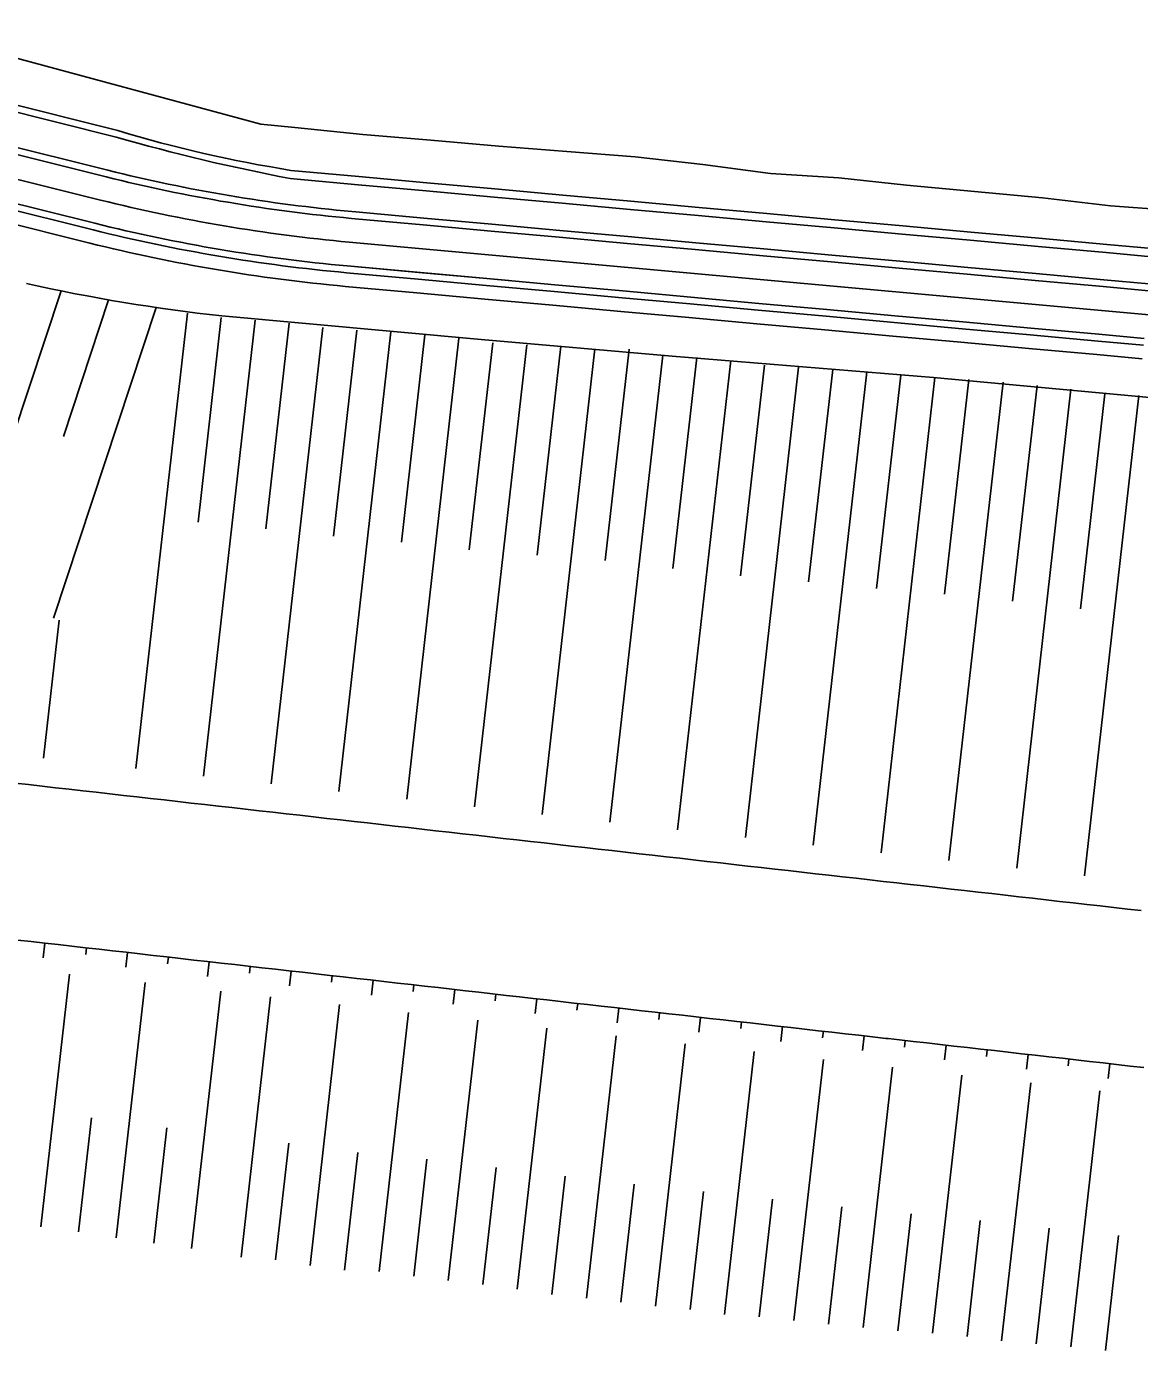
# Model space of a CAD drawing. Extents: x -552278 to -547230, y -1151007 to -1148251.
# Drawn here: x -552149.2 to -552067.7, y -1148617.3 to -1148520.4 of the extents above; entities that cross this region are included whole.
import ezdxf

# ---------------------------------------------------------------- set-up
doc = ezdxf.new("R2010")
doc.units = 0
doc.layers.add('u_trat navrh', color=7, linetype='Continuous')

msp = doc.modelspace()

# ---------------------------------------------------------------- linework, layer by layer
at = {"layer": 'u_trat navrh'}
for p, q in [((-552158.601, -1148520.389), (-552132.063, -1148527.531)), ((-552159.449, -1148523.785), (-552142.539, -1148528.006)), ((-552159.57, -1148524.27), (-552142.66, -1148528.491)), ((-552160.175, -1148526.695), (-552143.266, -1148530.917)), ((-552160.296, -1148527.181), (-552143.387, -1148531.402)), ((-552161.144, -1148530.576), (-552144.235, -1148534.798)), ((-552144.356, -1148535.283), (-552161.265, -1148531.061)), ((-552161.507, -1148532.032), (-552144.598, -1148536.253)), ((-552125.758, -1148537.924), (-552113.906, -1148539.001)), ((-552146.703, -1148539.753), (-552153.91, -1148561.523)), ((-552143.223, -1148540.406), (-552146.533, -1148550.405)), ((-552139.727, -1148540.967), (-552147.26, -1148563.724)), ((-552137.447, -1148541.373), (-552141.224, -1148574.734)), ((-552134.969, -1148541.698), (-552136.666, -1148556.691)), ((-552132.476, -1148541.889), (-552136.258, -1148575.296)), ((-552129.987, -1148542.107), (-552131.692, -1148557.168)), ((-552127.527, -1148542.438), (-552131.31, -1148575.856)), ((-552125.044, -1148542.634), (-552126.75, -1148557.71)), ((-552122.546, -1148542.757), (-552126.356, -1148576.417)), ((-552120.053, -1148542.962), (-552121.771, -1148558.143)), ((-552117.564, -1148543.22), (-552121.386, -1148576.98)), ((-552115.084, -1148543.544), (-552116.802, -1148558.717)), ((-552112.593, -1148543.713), (-552116.422, -1148577.542)), ((-552110.092, -1148543.787), (-552111.826, -1148559.102)), ((-552107.599, -1148543.994), (-552111.46, -1148578.103)), ((-552105.1, -1148544.021), (-552106.85, -1148559.484)), ((-552102.635, -1148544.455), (-552106.508, -1148578.664)), ((-552100.142, -1148544.636), (-552101.89, -1148560.075)), ((-552097.655, -1148544.858), (-552101.545, -1148579.226)), ((-552095.182, -1148545.185), (-552096.93, -1148560.629)), ((-552092.685, -1148545.326), (-552096.586, -1148579.787)), ((-552090.189, -1148545.509), (-552091.95, -1148561.06)), ((-552087.694, -1148545.69), (-552091.617, -1148580.349)), ((-552085.204, -1148545.934), (-552086.972, -1148561.548)), ((-552082.708, -1148546.105), (-552086.648, -1148580.912)), ((-552080.21, -1148546.235), (-552081.991, -1148561.966)), ((-552077.716, -1148546.435), (-552081.682, -1148581.474)), ((-552075.227, -1148546.681), (-552077.013, -1148562.464)), ((-552072.742, -1148546.946), (-552076.714, -1148582.036)), ((-552070.265, -1148547.278), (-552072.05, -1148563.046)), ((-552067.767, -1148547.414), (-552071.75, -1148582.598)), ((-552146.837, -1148563.864), (-552147.981, -1148573.969)), ((-552147.895, -1148587.513), (-552148.017, -1148588.593)), ((-552144.837, -1148587.859), (-552144.892, -1148588.345)), ((-552141.839, -1148588.199), (-552141.961, -1148589.278)), ((-552138.841, -1148588.538), (-552138.896, -1148589.024)), ((-552135.843, -1148588.877), (-552135.965, -1148589.957)), ((-552132.845, -1148589.217), (-552132.9, -1148589.703)), ((-552148.174, -1148608.289), (-552146.078, -1148589.78)), ((-552129.847, -1148589.556), (-552129.97, -1148590.636)), ((-552126.849, -1148589.896), (-552126.904, -1148590.381)), ((-552142.658, -1148609.087), (-552140.544, -1148590.407)), ((-552137.141, -1148609.875), (-552135.008, -1148591.033)), ((-552123.852, -1148590.235), (-552123.974, -1148591.314)), ((-552120.854, -1148590.574), (-552120.909, -1148591.06)), ((-552117.856, -1148590.914), (-552117.978, -1148591.993)), ((-552133.52, -1148610.501), (-552131.363, -1148591.446)), ((-552128.469, -1148611.112), (-552126.308, -1148592.018)), ((-552114.858, -1148591.253), (-552114.913, -1148591.739)), ((-552111.86, -1148591.592), (-552111.982, -1148592.672)), ((-552108.862, -1148591.932), (-552108.917, -1148592.417)), ((-552123.4, -1148611.569), (-552121.252, -1148592.591)), ((-552105.864, -1148592.271), (-552105.986, -1148593.351)), ((-552102.866, -1148592.61), (-552102.921, -1148593.096)), ((-552099.868, -1148592.95), (-552099.99, -1148594.029)), ((-552118.344, -1148612.223), (-552116.187, -1148593.164)), ((-552113.287, -1148612.863), (-552111.122, -1148593.737)), ((-552096.87, -1148593.289), (-552096.925, -1148593.775)), ((-552093.872, -1148593.628), (-552093.995, -1148594.708)), ((-552090.874, -1148593.968), (-552090.929, -1148594.454)), ((-552108.232, -1148613.507), (-552106.059, -1148594.31)), ((-552103.168, -1148614.089), (-552100.994, -1148594.884)), ((-552087.877, -1148594.307), (-552087.999, -1148595.387)), ((-552084.879, -1148594.647), (-552084.934, -1148595.132)), ((-552081.881, -1148594.986), (-552082.003, -1148596.065)), ((-552098.109, -1148614.705), (-552095.931, -1148595.457)), ((-552078.883, -1148595.325), (-552078.938, -1148595.811)), ((-552075.885, -1148595.665), (-552076.007, -1148596.744)), ((-552072.887, -1148596.004), (-552072.942, -1148596.49)), ((-552093.032, -1148615.145), (-552090.868, -1148596.03)), ((-552087.961, -1148615.667), (-552085.803, -1148596.603)), ((-552069.889, -1148596.343), (-552070.011, -1148597.423)), ((-552082.881, -1148616.082), (-552080.741, -1148597.176)), ((-552077.821, -1148616.649), (-552075.682, -1148597.749)), ((-552072.75, -1148617.088), (-552070.625, -1148598.322)), ((-552145.412, -1148608.661), (-552144.466, -1148600.306)), ((-552139.9, -1148609.481), (-552138.944, -1148601.039)), ((-552130.985, -1148610.7), (-552130.018, -1148602.164)), ((-552125.943, -1148611.452), (-552124.968, -1148602.836)), ((-552120.873, -1148611.898), (-552119.904, -1148603.339)), ((-552115.813, -1148612.523), (-552114.842, -1148603.941)), ((-552110.766, -1148613.234), (-552109.788, -1148604.589)), ((-552105.7, -1148613.801), (-552104.722, -1148605.159)), ((-552100.631, -1148614.337), (-552099.655, -1148605.712)), ((-552095.567, -1148614.874), (-552094.592, -1148606.265)), ((-552090.497, -1148615.413), (-552089.525, -1148606.819)), ((-552085.423, -1148615.901), (-552084.455, -1148607.346)), ((-552080.345, -1148616.311), (-552079.384, -1148607.829)), ((-552075.287, -1148616.854), (-552074.329, -1148608.385)), ((-552070.214, -1148617.347), (-552069.259, -1148608.914))]:
    msp.add_line(p, q, dxfattribs=at)
for points in [[(-552132.063, -1148527.531), (-552129.577, -1148527.797), (-552124.603, -1148528.309), (-552119.619, -1148528.709), (-552114.64, -1148529.163), (-552109.654, -1148529.548), (-552104.668, -1148529.934), (-552099.699, -1148530.496), (-552094.739, -1148531.164), (-552089.746, -1148531.469), (-552084.774, -1148531.999), (-552079.795, -1148532.461), (-552074.818, -1148532.939), (-552069.849, -1148533.512), (-552066.53, -1148533.772)], [(-552160.72, -1148528.878), (-552143.811, -1148533.1)], [(-552129.861, -1148530.924), (-552124.882, -1148531.377), (-552119.902, -1148531.829), (-552114.923, -1148532.281), (-552109.943, -1148532.733), (-552104.964, -1148533.186), (-552099.984, -1148533.638), (-552095.005, -1148534.09), (-552090.025, -1148534.543), (-552085.046, -1148534.995), (-552080.066, -1148535.447), (-552075.087, -1148535.899), (-552070.107, -1148536.352), (-552066.792, -1148536.653)], [(-552129.916, -1148531.522), (-552124.936, -1148531.974), (-552119.957, -1148532.426), (-552114.977, -1148532.879), (-552109.998, -1148533.331), (-552105.018, -1148533.783), (-552100.039, -1148534.236), (-552095.059, -1148534.688), (-552090.08, -1148535.14), (-552085.1, -1148535.592), (-552080.121, -1148536.045), (-552075.141, -1148536.497), (-552070.162, -1148536.949), (-552066.846, -1148537.25)], [(-552125.396, -1148533.941), (-552125.117, -1148533.966), (-552120.137, -1148534.418), (-552115.158, -1148534.871), (-552110.178, -1148535.323), (-552105.199, -1148535.775), (-552100.219, -1148536.227), (-552095.24, -1148536.68), (-552090.26, -1148537.132), (-552085.281, -1148537.584), (-552080.301, -1148538.037), (-552075.322, -1148538.489), (-552070.342, -1148538.941), (-552067.027, -1148539.242)], [(-552125.441, -1148534.439), (-552125.162, -1148534.464), (-552120.183, -1148534.916), (-552115.203, -1148535.368), (-552110.224, -1148535.821), (-552105.244, -1148536.273), (-552100.265, -1148536.725), (-552095.285, -1148537.178), (-552090.306, -1148537.63), (-552085.326, -1148538.082), (-552080.347, -1148538.534), (-552075.367, -1148538.987), (-552070.388, -1148539.439), (-552067.072, -1148539.74)], [(-552125.6, -1148536.181), (-551918.124, -1148555.026)], [(-552067.434, -1148543.724), (-552070.75, -1148543.423), (-552075.729, -1148542.97), (-552080.709, -1148542.518), (-552085.688, -1148542.066), (-552090.668, -1148541.614), (-552095.647, -1148541.161), (-552100.627, -1148540.709), (-552105.606, -1148540.257), (-552110.586, -1148539.804), (-552115.565, -1148539.352), (-552120.545, -1148538.9), (-552125.524, -1148538.448), (-552125.803, -1148538.422)], [(-552125.758, -1148537.924), (-552125.479, -1148537.95), (-552120.499, -1148538.402), (-552115.52, -1148538.854), (-552110.54, -1148539.306), (-552105.561, -1148539.759), (-552100.581, -1148540.211), (-552095.602, -1148540.663), (-552090.622, -1148541.116), (-552085.643, -1148541.568), (-552080.663, -1148542.02), (-552075.684, -1148542.472), (-552070.704, -1148542.925), (-552067.389, -1148543.226)], [(-552125.893, -1148539.418), (-552125.893, -1148539.418), (-552125.893, -1148539.418), (-552120.635, -1148539.896), (-552115.655, -1148540.348), (-552110.676, -1148540.8), (-552105.696, -1148541.253), (-552100.717, -1148541.705), (-552095.737, -1148542.157), (-552090.758, -1148542.609), (-552085.778, -1148543.062), (-552080.799, -1148543.514), (-552075.819, -1148543.966), (-552070.84, -1148544.419), (-552067.525, -1148544.72)], [(-552134.92, -1148541.587), (-552115.925, -1148543.312), (-552101.952, -1148544.521), (-552082.816, -1148546.101), (-552061.45, -1148548.077), (-552045.938, -1148549.267), (-552034.37, -1148550.425), (-552016.373, -1148552.569), (-552006.431, -1148553.681), (-551994.057, -1148555.365), (-551976.387, -1148557.185), (-551957.01, -1148559.37), (-551936.809, -1148561.205), (-551920.657, -1148562.726)], [(-552150.083, -1148575.793), (-552149.089, -1148575.905), (-552148.095, -1148576.018), (-552147.102, -1148576.13), (-552146.108, -1148576.243), (-552145.114, -1148576.355), (-552144.121, -1148576.468), (-552143.127, -1148576.58), (-552142.133, -1148576.693), (-552141.14, -1148576.805), (-552140.146, -1148576.918), (-552139.152, -1148577.03), (-552138.159, -1148577.143), (-552137.165, -1148577.255), (-552136.171, -1148577.367), (-552135.178, -1148577.48), (-552134.184, -1148577.592), (-552133.19, -1148577.705), (-552132.197, -1148577.817), (-552131.203, -1148577.93), (-552130.209, -1148578.042), (-552129.216, -1148578.155), (-552128.222, -1148578.267), (-552127.229, -1148578.38), (-552126.235, -1148578.492), (-552125.241, -1148578.605), (-552124.248, -1148578.717), (-552123.254, -1148578.83), (-552122.26, -1148578.942), (-552121.267, -1148579.055), (-552120.273, -1148579.167), (-552119.279, -1148579.28), (-552118.286, -1148579.392), (-552117.292, -1148579.505), (-552116.298, -1148579.617), (-552115.305, -1148579.73), (-552114.311, -1148579.842), (-552113.317, -1148579.955), (-552112.324, -1148580.067), (-552111.33, -1148580.179), (-552110.336, -1148580.292), (-552109.343, -1148580.404), (-552108.349, -1148580.517), (-552107.355, -1148580.629), (-552106.362, -1148580.742), (-552105.368, -1148580.854), (-552104.374, -1148580.967), (-552103.381, -1148581.079), (-552102.387, -1148581.192), (-552101.394, -1148581.304), (-552100.4, -1148581.417), (-552099.406, -1148581.529), (-552098.413, -1148581.642), (-552097.419, -1148581.754), (-552096.425, -1148581.867), (-552095.432, -1148581.979), (-552094.438, -1148582.092), (-552093.444, -1148582.204), (-552092.451, -1148582.317), (-552091.457, -1148582.429), (-552090.463, -1148582.542), (-552089.47, -1148582.654), (-552088.476, -1148582.767), (-552087.482, -1148582.879), (-552086.489, -1148582.991), (-552085.495, -1148583.104), (-552084.929, -1148583.168), (-552084.501, -1148583.216), (-552083.508, -1148583.329), (-552082.514, -1148583.441), (-552081.52, -1148583.554), (-552080.527, -1148583.666), (-552079.533, -1148583.779), (-552078.539, -1148583.891), (-552077.546, -1148584.004), (-552076.552, -1148584.116), (-552075.558, -1148584.229), (-552074.565, -1148584.341), (-552073.571, -1148584.454), (-552072.578, -1148584.566), (-552071.584, -1148584.679), (-552070.59, -1148584.791), (-552069.597, -1148584.904), (-552068.603, -1148585.016), (-552067.609, -1148585.129)], [(-552149.882, -1148587.288), (-552148.889, -1148587.401), (-552147.895, -1148587.513), (-552146.901, -1148587.626), (-552145.908, -1148587.738), (-552144.914, -1148587.851), (-552143.921, -1148587.963), (-552142.927, -1148588.076), (-552141.933, -1148588.188), (-552140.94, -1148588.301), (-552139.946, -1148588.413), (-552138.952, -1148588.525), (-552137.959, -1148588.638), (-552136.965, -1148588.75), (-552135.971, -1148588.863), (-552134.978, -1148588.975), (-552133.984, -1148589.088), (-552132.99, -1148589.2), (-552131.997, -1148589.313), (-552131.003, -1148589.425), (-552130.009, -1148589.538), (-552129.016, -1148589.65), (-552128.022, -1148589.763), (-552127.028, -1148589.875), (-552126.035, -1148589.988), (-552125.041, -1148590.1), (-552124.047, -1148590.213), (-552123.054, -1148590.325), (-552122.06, -1148590.438), (-552121.066, -1148590.55), (-552120.073, -1148590.663), (-552119.079, -1148590.775), (-552118.086, -1148590.888), (-552117.092, -1148591), (-552116.098, -1148591.113), (-552115.105, -1148591.225), (-552114.111, -1148591.337), (-552113.117, -1148591.45), (-552112.124, -1148591.562), (-552111.13, -1148591.675), (-552110.136, -1148591.787), (-552109.143, -1148591.9), (-552108.149, -1148592.012), (-552107.155, -1148592.125), (-552106.162, -1148592.237), (-552105.168, -1148592.35), (-552104.174, -1148592.462), (-552103.181, -1148592.575), (-552102.187, -1148592.687), (-552101.193, -1148592.8), (-552100.2, -1148592.912), (-552099.206, -1148593.025), (-552098.212, -1148593.137), (-552097.219, -1148593.25), (-552096.225, -1148593.362), (-552095.231, -1148593.475), (-552094.238, -1148593.587), (-552093.244, -1148593.7), (-552092.251, -1148593.812), (-552091.257, -1148593.925), (-552090.263, -1148594.037), (-552089.27, -1148594.149), (-552088.276, -1148594.262), (-552087.282, -1148594.374), (-552086.289, -1148594.487), (-552086.124, -1148594.506), (-552085.295, -1148594.599), (-552084.301, -1148594.712), (-552083.308, -1148594.824), (-552082.314, -1148594.937), (-552081.32, -1148595.049), (-552080.327, -1148595.162), (-552079.333, -1148595.274), (-552078.339, -1148595.387), (-552077.346, -1148595.499), (-552076.352, -1148595.612), (-552075.358, -1148595.724), (-552074.365, -1148595.837), (-552073.371, -1148595.949), (-552072.377, -1148596.062), (-552071.384, -1148596.174), (-552070.39, -1148596.287), (-552069.396, -1148596.399), (-552068.403, -1148596.512), (-552067.409, -1148596.624)]]:
    msp.add_lwpolyline(points, dxfattribs=at)
for centre, radius, start, end in [((-552114.881, -1148436.84), 95.269, 253.12305, 260.9532), ((-552103.112, -1148390.484), 143.562, 254.00942, 259.23956), ((-552114.745, -1148416.673), 117.75, 255.98239, 264.81007), ((-552114.745, -1148416.673), 118.25, 255.98239, 264.81007), ((-552114.745, -1148416.673), 120, 255.98239, 264.81007), ((-552114.745, -1148416.673), 121.75, 255.98239, 264.81007), ((-552114.745, -1148416.673), 122.25, 255.98239, 264.81007), ((-552114.745, -1148416.673), 123.25, 255.98239, 264.81007), ((-552120.021, -1148407.102), 135.308, 257.53244, 263.67842)]:
    msp.add_arc(centre, radius, start, end, dxfattribs=at)

doc.saveas('drawing.dxf')
